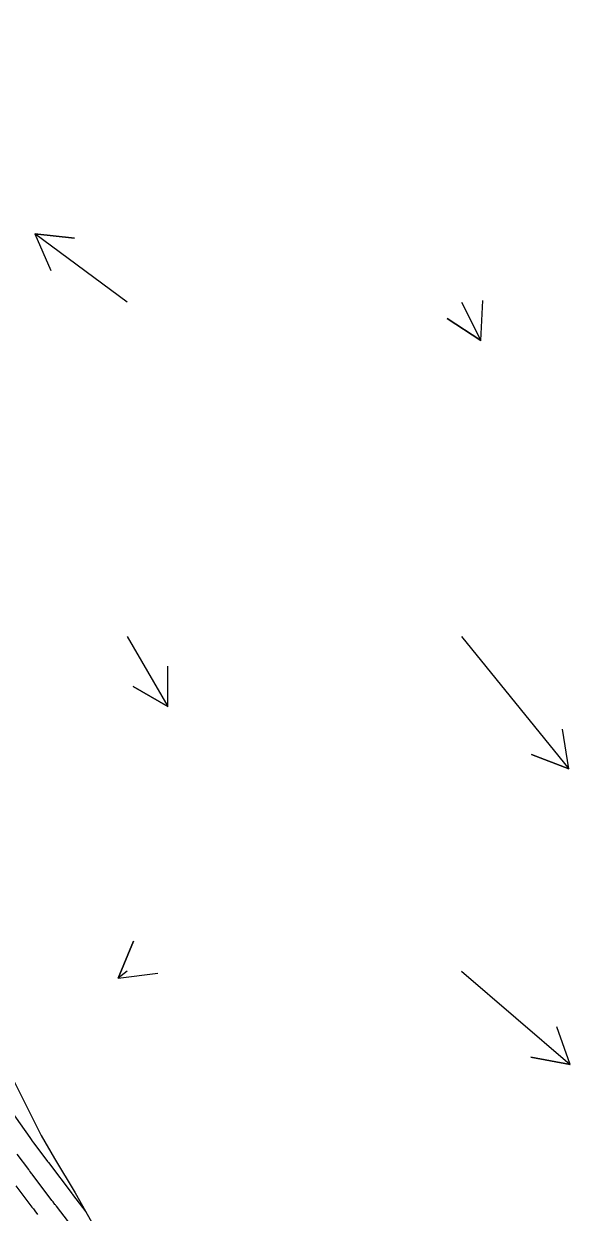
# Model space of a CAD drawing. Extents: x 954385 to 988206, y 1868364 to 1924553.
# Drawn here: x 957441.7 to 957523.4, y 1920532.9 to 1920710.5 of the extents above; entities that cross this region are included whole.
import ezdxf

# ---------------------------------------------------------------- set-up
doc = ezdxf.new("R2010")
doc.units = 0
for name, color, linetype in [('Default', 7, 'Continuous'), ('Ex_Major Contours', 7, 'Continuous'), ('Ex_Minor Contours', 7, 'Continuous'), ('Perimeter', 7, 'Continuous'), ('Slopes', 7, 'Continuous')]:
    doc.layers.add(name, color=color, linetype=linetype)

msp = doc.modelspace()

# ---------------------------------------------------------------- linework, layer by layer
at = {"layer": 'Default'}
msp.add_arc((966995.78, 1926764.93), 11459.16, 211.460692, 214.075074, dxfattribs=at)
at = {"layer": 'Ex_Major Contours'}
msp.add_lwpolyline([(957440.47, 1920536.86), (957442.89, 1920533.67), (957443.09, 1920533.39), (957443.3, 1920533.11), (957443.72, 1920532.56)], dxfattribs=at)
at = {"layer": 'Ex_Minor Contours'}
for points in [[(957438.22, 1920550.2), (957442.55, 1920544.08), (957442.67, 1920543.91), (957442.86, 1920543.63), (957442.9, 1920543.57), (957442.94, 1920543.52), (957442.98, 1920543.46), (957443.02, 1920543.41), (957445.23, 1920540.49), (957445.28, 1920540.43), (957445.36, 1920540.32), (957445.37, 1920540.31), (957448.89, 1920535.65), (957448.95, 1920535.57), (957448.97, 1920535.54), (957450.94, 1920532.97)], [(957451.92, 1920526.76), (957446.56, 1920533.78), (957446.5, 1920533.85), (957446.44, 1920533.92), (957446.39, 1920534), (957446.33, 1920534.07), (957446.05, 1920534.44), (957445.88, 1920534.66), (957442.92, 1920538.59), (957442.83, 1920538.7), (957442.74, 1920538.82), (957442.57, 1920539.05), (957442.53, 1920539.1), (957442.48, 1920539.16), (957442.44, 1920539.22), (957442.4, 1920539.28), (957440.67, 1920541.56)]]:
    msp.add_lwpolyline(points, dxfattribs=at)
at = {"layer": 'Perimeter'}
msp.add_lwpolyline([(957439.78, 1920553.33), (957444.25, 1920544.37), (957446.26, 1920540.94), (957449.34, 1920535.81), (957454.23, 1920527.12)], dxfattribs=at)
at = {"layer": 'Slopes'}
for points in [[(957457.13, 1920668.93), (957443.29, 1920679.16), (957449.25, 1920678.48), (957443.29, 1920679.16), (957445.69, 1920673.66)], [(957507.13, 1920668.93), (957510.06, 1920663.21), (957505.02, 1920666.47), (957510.06, 1920663.21), (957510.36, 1920669.2)], [(957457.13, 1920618.93), (957463.22, 1920608.5), (957458.01, 1920611.47), (957463.22, 1920608.5), (957463.19, 1920614.5)], [(957507.13, 1920618.93), (957523.2, 1920599.17), (957517.6, 1920601.31), (957523.2, 1920599.17), (957522.25, 1920605.09)], [(957457.13, 1920568.93), (957455.76, 1920567.88), (957458.08, 1920573.42), (957455.76, 1920567.88), (957461.71, 1920568.64)], [(957507.13, 1920568.93), (957523.42, 1920554.96), (957517.52, 1920556.07), (957523.42, 1920554.96), (957521.43, 1920560.62)]]:
    msp.add_lwpolyline(points, dxfattribs=at)

doc.saveas('drawing.dxf')
